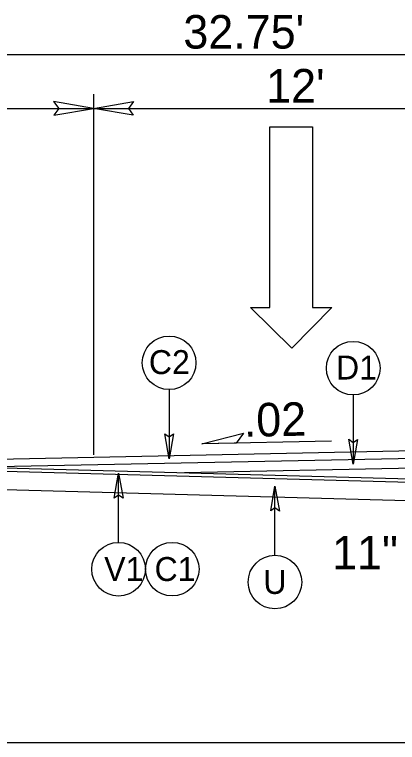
# Model space of a CAD drawing. Extents: x 957297 to 961629, y 830661 to 840840.
# Drawn here: x 959314.5 to 959403.5, y 836664.1 to 836833.4 of the extents above; entities that cross this region are included whole.
import ezdxf

# ---------------------------------------------------------------- set-up
doc = ezdxf.new("R2010")
doc.units = 0
for name, color, linetype in [('Old_Level_1', 7, 'Continuous'), ('Old_Level_11', 7, 'Continuous'), ('Prop CMT Pvmt Milling', 7, 'Continuous'), ('Prop Dimension Text', 7, 'Continuous'), ('Prop Lane Arrow CELL', 7, 'Continuous'), ('Typical ID Circle CELL', 7, 'Continuous'), ('Typical Terminator CELL', 7, 'Continuous'), ('Typical Text ID Circle CELL', 7, 'Continuous')]:
    doc.layers.add(name, color=color, linetype=linetype)

# ---------------------------------------------------------------- blocks, each defined once
blk = doc.blocks.new('Lane Arrow Through')
at = {"layer": 'Prop Lane Arrow CELL'}
for p, q in [((-3.15, 1.6), (-3.15, 3.1)), ((-3.15, 3.1), (0, 0)), ((-17.15, 1.6), (-3.15, 1.6)), ((-17.15, -1.7), (-17.15, 1.6)), ((0, 0), (-3.15, -3.2)), ((-3.15, -1.7), (-17.15, -1.7)), ((-3.15, -3.2), (-3.15, -1.7))]:
    blk.add_line(p, q, dxfattribs=at)

msp = doc.modelspace()

# ---------------------------------------------------------------- linework, layer by layer
at = {"layer": 'Old_Level_1'}
for p, q in [((959239.42, 836824.11), (959494.54, 836824.11)), ((959332.9, 836814.92), (959332.9, 836731.01)), ((959239.42, 836811.56), (959332.9, 836811.56)), ((959332.9, 836811.56), (959426.38, 836811.56)), ((959388.24, 836734.19), (959358.04, 836733.58)), ((959426.38, 836732.27), (959206.42, 836727.83)), ((959426.42, 836730.55), (959206.42, 836726.1)), ((959419.77, 836728.16), (959354.01, 836726.83)), ((959133.56, 836664.09), (959479.39, 836664.09))]:
    msp.add_line(p, q, dxfattribs=at)
msp.add_lwpolyline([(959306.49, 836723.08), (959479.42, 836718.37)], dxfattribs=at)
at = {"layer": 'Old_Level_11'}
for p, q in [((959358.04, 836733.58), (959367.79, 836736)), ((959367.79, 836736), (959366.06, 836733.74)), ((959366.06, 836733.74), (959358.04, 836733.58))]:
    msp.add_line(p, q, dxfattribs=at)
at = {"layer": 'Prop CMT Pvmt Milling'}
for points in [[(959306.49, 836728.12), (959426.46, 836724.85)], [(959426.44, 836723.98), (959306.51, 836727.25)]]:
    msp.add_lwpolyline(points, dxfattribs=at)
at = {"layer": 'Typical ID Circle CELL'}
for p, q in [((959350.46, 836746.18), (959350.46, 836730.09)), ((959393.26, 836744.92), (959393.26, 836728.83)), ((959338.71, 836710.6), (959338.71, 836726.69)), ((959375.07, 836707.61), (959375.07, 836723.7))]:
    msp.add_line(p, q, dxfattribs=at)
for centre in [(959350.46, 836752.4), (959393.26, 836751.14), (959338.71, 836704.38), (959351.19, 836704.4), (959375.07, 836701.39)]:
    msp.add_circle(centre, 6.23, dxfattribs=at)
at = {"layer": 'Typical Terminator CELL'}
for points in [[(959323.67, 836809.98), (959332.9, 836811.56), (959323.62, 836813.2), (959324.8, 836811.56)], [(959342.12, 836809.98), (959332.9, 836811.56), (959342.17, 836813.2), (959340.99, 836811.56)], [(959351.45, 836735.85), (959350.46, 836730.09), (959349.44, 836735.89), (959350.46, 836735.15)], [(959394.25, 836734.59), (959393.26, 836728.83), (959392.23, 836734.62), (959393.26, 836733.89)], [(959337.72, 836720.93), (959338.71, 836726.69), (959339.74, 836720.89), (959338.71, 836721.63)], [(959374.08, 836717.93), (959375.07, 836723.7), (959376.1, 836717.9), (959375.07, 836718.64)]]:
    msp.add_lwpolyline(points, close=True, dxfattribs=at)

# ---------------------------------------------------------------- block references
at = {"layer": 'Old_Level_1', "xscale": 3, "yscale": 3, "rotation": -90.00000000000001}
msp.add_blockref('Lane Arrow Through', (959378.99, 836755.81), dxfattribs=at)

# ---------------------------------------------------------------- texts
at = {"layer": 'Prop Dimension Text'}
for s, rotation, p in [("32.75'", 0, (959353.77, 836825.49)), ("12'", 0, (959373.02, 836812.94)), ('.02', 1.1839, (959367.9, 836735.16)), ('11"', 0, (959388.35, 836704.33))]:
    msp.add_text(s, height=7.801, rotation=rotation, dxfattribs=at).set_placement(p)
at = {"layer": 'Typical Text ID Circle CELL'}
for s, height, p in [('C2', 5.572, (959345.75, 836749.77)), ('D1', 5.572, (959389.26, 836748.51)), ('V1', 5.572, (959335.37, 836701.64)), ('C1', 5.572, (959347.08, 836701.64)), ('U', 5.57, (959372.37, 836698.64))]:
    msp.add_text(s, height=height, dxfattribs=at).set_placement(p)

doc.saveas('drawing.dxf')
